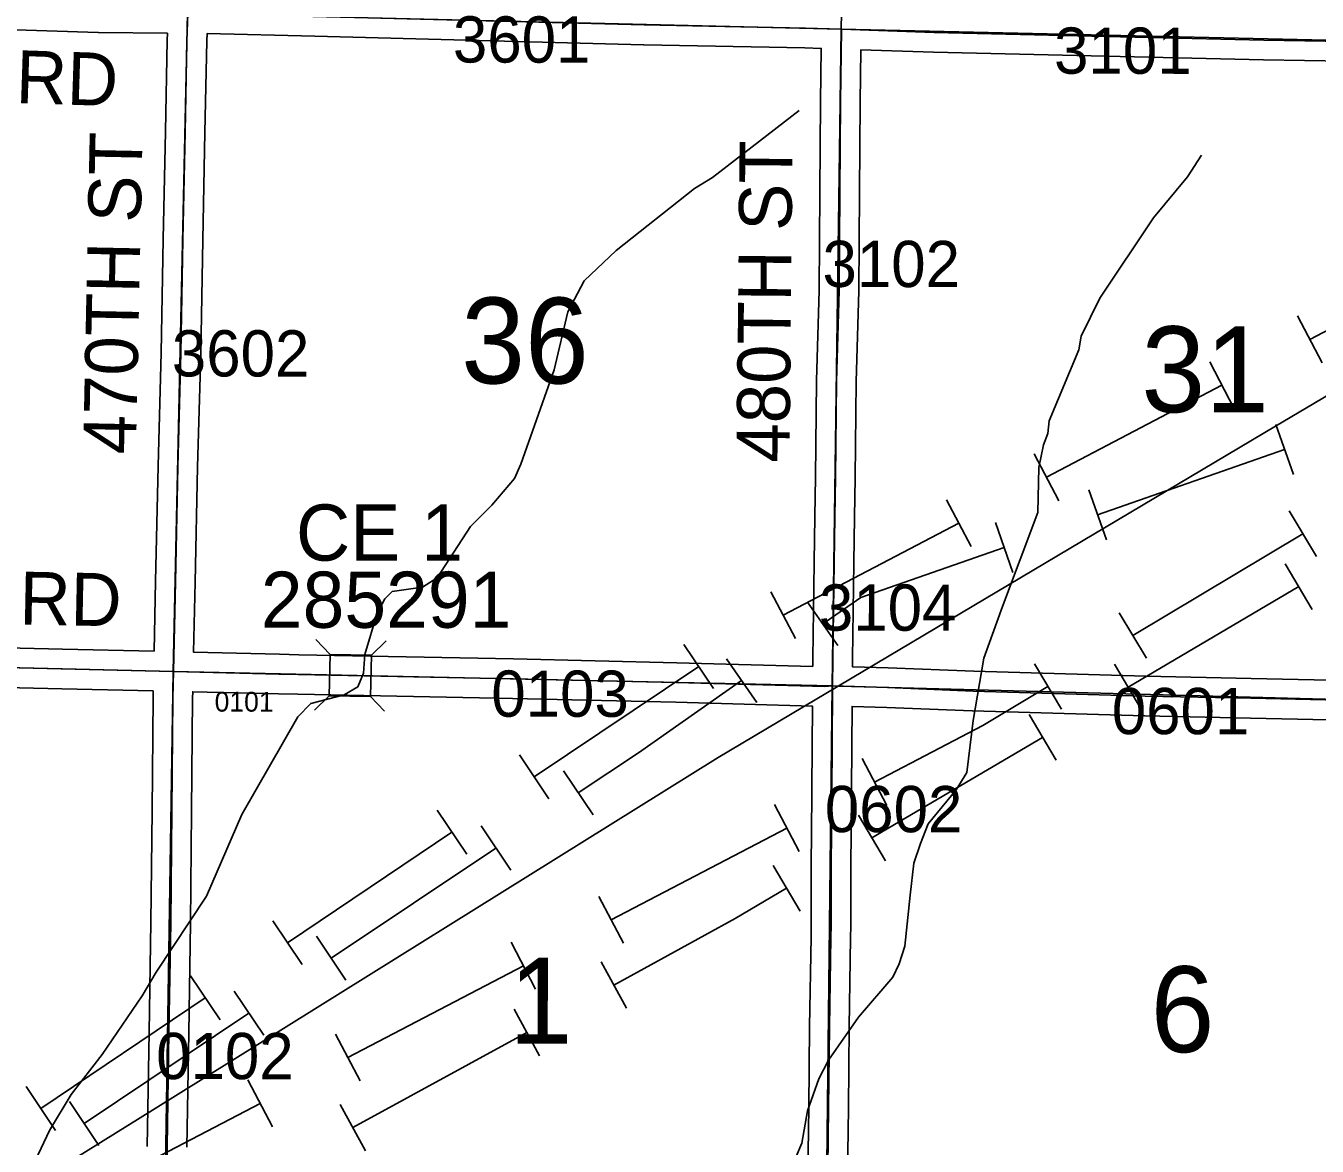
# Model space of a CAD drawing. Extents: x -132.8 to -73.3, y -60 to -26.
# Drawn here: x -93.253 to -91.298, y -45.824 to -44.128 of the extents above; entities that cross this region are included whole.
import ezdxf

# ---------------------------------------------------------------- set-up
doc = ezdxf.new("R2010")
doc.units = 0
for name, color, linetype in [('tdCoHydroRiver', 7, 'Continuous'), ('tdCoPipe', 7, 'Continuous'), ('tdCoPipe1', 7, 'Continuous'), ('tdCoPipe2', 7, 'Continuous'), ('tdCoPipe3', 7, 'Continuous'), ('tdCoPipe4', 7, 'Continuous'), ('tdCoSecRdNmbr', 7, 'Continuous'), ('tdCoSecRdTxt', 7, 'Continuous'), ('tdCoSecRteBand', 7, 'Continuous'), ('tdCoSecRteCL', 7, 'Continuous'), ('tdCoSectLine', 7, 'Continuous'), ('tdCoSectNmbr', 7, 'Continuous'), ('tdCoStrucSec', 7, 'Continuous'), ('tdCoStrucSecCoName', 7, 'Continuous'), ('tdCoStrucSecFHWANum', 7, 'Continuous'), ('tdCoSurfEarth', 7, 'Continuous'), ('tdCoSurfGravel', 7, 'Continuous'), ('tdCoTwpBndryShd', 7, 'Continuous')]:
    doc.layers.add(name, color=color, linetype=linetype)

msp = doc.modelspace()

# ---------------------------------------------------------------- linework, layer by layer
at = {"layer": 'tdCoHydroRiver'}
for points in [[(-92.0819, -44.2564), (-92.2134, -44.3577), (-92.2406, -44.3745), (-92.3593, -44.4682), (-92.4076, -44.5145), (-92.4323, -44.5613), (-92.453, -44.6492), (-92.5033, -44.7917), (-92.5133, -44.8136), (-92.5472, -44.8539), (-92.5795, -44.8864), (-92.63, -44.9642), (-92.6524, -44.9779), (-92.6983, -44.9848), (-92.7096, -44.9956), (-92.7211, -45.0175), (-92.7397, -45.0802), (-92.7419, -45.1085), (-92.7502, -45.1289), (-92.771, -45.1411), (-92.8217, -45.1542), (-92.8411, -45.1743), (-92.9262, -45.3224), (-92.9793, -45.4459), (-93.0559, -45.561), (-93.0771, -45.5968), (-93.1374, -45.6855), (-93.1844, -45.746), (-93.2171, -45.8005), (-93.2385, -45.8458)], [(-91.4726, -44.3243), (-91.4938, -44.357), (-91.5456, -44.419), (-91.627, -44.5403), (-91.6551, -44.5981), (-91.6586, -44.6186), (-91.7035, -44.7265), (-91.7055, -44.7453), (-91.7121, -44.7626), (-91.7192, -44.7971), (-91.7206, -44.8649), (-91.774, -45.0073), (-91.8025, -45.0856), (-91.8186, -45.1799), (-91.8282, -45.2586), (-91.8445, -45.2851), (-91.8866, -45.3362), (-91.8983, -45.366), (-91.9083, -45.3957), (-91.9141, -45.4445), (-91.922, -45.5216), (-91.9304, -45.5483), (-91.9403, -45.5686), (-91.9921, -45.629), (-92.0376, -45.6943), (-92.0524, -45.7224), (-92.0692, -45.7709), (-92.0781, -45.8196), (-92.0864, -45.84)]]:
    msp.add_lwpolyline(points, dxfattribs=at)
at = {"layer": 'tdCoPipe'}
msp.add_lwpolyline([(-106.6671, -54.5571), (-105.9708, -54.1237), (-105.1671, -53.5295), (-104.7705, -53.2433), (-104.207, -53.0398), (-103.8541, -52.8361), (-102.6036, -52.052), (-101.9951, -51.5911), (-101.0346, -50.8708), (-100.5591, -50.5484), (-99.9189, -50.1059), (-99.1723, -49.6596), (-98.159, -49.0099), (-97.0524, -48.2985), (-96.1735, -47.7494), (-95.252, -47.1714), (-94.4582, -46.6704), (-93.6194, -46.1166), (-93.0613, -45.7699), (-92.2048, -45.2362), (-91.3609, -44.7342), (-90.4726, -44.2091)], dxfattribs=at)
at = {"layer": 'tdCoPipe1'}
for p, q in [((-91.3275, -44.5674), (-91.2903, -44.6384)), ((-91.4604, -44.637), (-91.4232, -44.708)), ((-91.7261, -44.7761), (-91.6889, -44.8472)), ((-91.859, -44.8457), (-91.8218, -44.9167)), ((-92.1248, -44.9849), (-92.0876, -45.0559)), ((-92.2566, -45.0648), (-92.2119, -45.1313)), ((-92.5056, -45.2321), (-92.4609, -45.2986)), ((-92.6301, -45.3157), (-92.5854, -45.3823)), ((-92.8791, -45.483), (-92.8344, -45.5496)), ((-93.0037, -45.5667), (-92.959, -45.6332)), ((-93.2527, -45.734), (-93.208, -45.8005))]:
    msp.add_line(p, q, dxfattribs=at)
for points in [[(-91.0431, -44.4637), (-91.3089, -44.6029)], [(-91.4418, -44.6725), (-91.7075, -44.8116)], [(-91.8404, -44.8812), (-92.1062, -45.0204)], [(-92.2342, -45.0981), (-92.4833, -45.2654)], [(-92.6078, -45.349), (-92.8568, -45.5163)], [(-92.9813, -45.6), (-93.2303, -45.7673)]]:
    msp.add_lwpolyline(points, dxfattribs=at)
at = {"layer": 'tdCoPipe2'}
for p, q in [((-91.3601, -44.7319), (-91.3337, -44.8075)), ((-91.6433, -44.8307), (-91.6169, -44.9064)), ((-91.785, -44.8801), (-91.7585, -44.9558)), ((-92.0692, -45.0009), (-92.0233, -45.0666)), ((-92.1922, -45.0868), (-92.1463, -45.1525)), ((-92.4388, -45.2562), (-92.3942, -45.3229)), ((-92.5635, -45.3396), (-92.5189, -45.4063)), ((-92.8128, -45.5064), (-92.7683, -45.5731)), ((-92.9375, -45.5898), (-92.8929, -45.6565)), ((-93.1869, -45.7566), (-93.1423, -45.8233))]:
    msp.add_line(p, q, dxfattribs=at)
for points in [[(-91.3469, -44.7697), (-91.6301, -44.8685)], [(-91.7717, -44.9179), (-91.9889, -44.9937), (-92.0463, -45.0338)], [(-92.1693, -45.1196), (-92.3256, -45.2287), (-92.4165, -45.2896)], [(-92.5412, -45.373), (-92.7905, -45.5398)], [(-92.9152, -45.6232), (-93.1646, -45.79)]]:
    msp.add_lwpolyline(points, dxfattribs=at)
at = {"layer": 'tdCoPipe3'}
for p, q in [((-91.3399, -44.8627), (-91.2987, -44.9315)), ((-91.5973, -45.0169), (-91.5561, -45.0857)), ((-91.7259, -45.094), (-91.6848, -45.1627)), ((-91.9865, -45.2376), (-91.9494, -45.3087)), ((-92.1195, -45.3072), (-92.0823, -45.3782)), ((-92.3853, -45.4462), (-92.3481, -45.5172)), ((-92.5182, -45.5157), (-92.4811, -45.5867)), ((-92.7841, -45.6547), (-92.7469, -45.7257)), ((-92.917, -45.7242), (-92.8798, -45.7952))]:
    msp.add_line(p, q, dxfattribs=at)
for points in [[(-91.3193, -44.8971), (-91.5767, -45.0513)], [(-91.7053, -45.1284), (-91.8038, -45.1873), (-91.968, -45.2732)], [(-92.1009, -45.3427), (-92.3667, -45.4817)], [(-92.4996, -45.5512), (-92.7655, -45.6902)], [(-92.8984, -45.7597), (-93.1643, -45.8987)]]:
    msp.add_lwpolyline(points, dxfattribs=at)
at = {"layer": 'tdCoPipe4'}
for p, q in [((-91.346, -44.9427), (-91.3053, -45.0117)), ((-91.6045, -45.0949), (-91.5638, -45.164)), ((-91.7337, -45.171), (-91.693, -45.2401)), ((-91.9922, -45.3233), (-91.9515, -45.3924)), ((-92.1214, -45.3994), (-92.0808, -45.4685)), ((-92.3821, -45.5452), (-92.3437, -45.6156)), ((-92.5137, -45.6172), (-92.4753, -45.6875)), ((-92.777, -45.7611), (-92.7385, -45.8315))]:
    msp.add_line(p, q, dxfattribs=at)
for points in [[(-91.3256, -44.9772), (-91.5841, -45.1295)], [(-91.7134, -45.2056), (-91.9719, -45.3578)], [(-92.1011, -45.434), (-92.1788, -45.4797), (-92.3629, -45.5804)], [(-92.4945, -45.6524), (-92.7577, -45.7963)]]:
    msp.add_lwpolyline(points, dxfattribs=at)
at = {"layer": 'tdCoSecRteBand'}
for points in [[(-93.0589, -45.0751), (-93.0566, -44.9691), (-93.0529, -44.7948), (-93.0529, -44.7947), (-93.0529, -44.7946), (-93.0482, -44.6231), (-93.0452, -44.4511), (-93.0452, -44.4511), (-93.0452, -44.451), (-93.0418, -44.2883), (-93.0391, -44.1502), (-93.0391, -44.15), (-93.039, -44.1498), (-93.0387, -44.1395), (-93.143, -44.1385), (-93.1434, -44.1385), (-93.1437, -44.1385), (-93.315, -44.1328), (-93.7, -44.124)], [(-92.0614, -45.0982), (-92.0614, -45.0973), (-92.0613, -45.0862), (-92.0613, -45.0861), (-92.0613, -45.0861), (-92.0593, -44.9406), (-92.0593, -44.9405), (-92.0593, -44.9404), (-92.0581, -44.8709), (-92.0571, -44.8116), (-92.0556, -44.6659), (-92.0556, -44.6657), (-92.0556, -44.6654), (-92.0517, -44.5288), (-92.0507, -44.3795), (-92.0507, -44.3795), (-92.0507, -44.3795), (-92.0497, -44.2431), (-92.0497, -44.243), (-92.0497, -44.2429), (-92.0486, -44.1625), (-92.0733, -44.1617), (-92.3175, -44.1568), (-92.3176, -44.1568), (-92.3176, -44.1568), (-92.8155, -44.1439), (-92.9787, -44.1401), (-92.9791, -44.1516), (-92.9818, -44.2895), (-92.9818, -44.2895), (-92.9818, -44.2895), (-92.9852, -44.4522), (-92.9882, -44.6243), (-92.9882, -44.6244), (-92.9882, -44.6246), (-92.9929, -44.7961), (-92.9966, -44.9704), (-92.9966, -44.9704), (-92.9966, -44.9704), (-92.999, -45.0765), (-92.8691, -45.0796), (-92.8399, -45.0803), (-92.5147, -45.0867), (-92.5146, -45.0867), (-92.5146, -45.0867), (-92.2675, -45.0924), (-92.2674, -45.0924), (-92.2673, -45.0924), (-92.0614, -45.0982)], [(-91.0686, -44.1848), (-91.3788, -44.1797), (-91.3789, -44.1797), (-91.379, -44.1797), (-91.8784, -44.1681), (-91.8785, -44.1681), (-91.8786, -44.1681), (-91.9886, -44.1645), (-91.9897, -44.2436), (-91.9907, -44.3799), (-91.9917, -44.5296), (-91.9917, -44.5299), (-91.9917, -44.5302), (-91.9956, -44.6668), (-91.9971, -44.8123), (-91.9971, -44.8124), (-91.9971, -44.8125), (-91.9981, -44.872), (-91.9993, -44.9414), (-92.0013, -45.0868), (-92.0014, -45.0985), (-91.9474, -45.1002), (-91.9473, -45.1002), (-91.9472, -45.1002), (-91.8176, -45.1053), (-91.5573, -45.1129), (-91.3974, -45.1164), (-91.0882, -45.123)], [(-93.6677, -45.0608), (-93.1974, -45.0719), (-93.0589, -45.0751)], [(-93.0691, -45.8247), (-93.0664, -45.6517), (-93.0664, -45.6516), (-93.0664, -45.6516), (-93.0637, -45.486), (-93.062, -45.3165), (-93.0605, -45.1453), (-93.0605, -45.1451), (-93.0605, -45.1449), (-93.0603, -45.1351), (-93.0603, -45.1351), (-93.0603, -45.1351), (-93.1988, -45.1319), (-93.1988, -45.1319), (-93.1988, -45.1319), (-93.6691, -45.1208)], [(-92.0692, -45.9015), (-92.0675, -45.766), (-92.0662, -45.6432), (-92.0662, -45.6432), (-92.0662, -45.6431), (-92.0641, -45.508), (-92.0638, -45.4899), (-92.0638, -45.3952), (-92.0638, -45.395), (-92.0638, -45.3949), (-92.0633, -45.3528), (-92.0623, -45.2182), (-92.0623, -45.2182), (-92.0623, -45.2182), (-92.0619, -45.1582), (-92.2689, -45.1523), (-92.5159, -45.1467), (-92.8411, -45.1403), (-92.8412, -45.1403), (-92.8412, -45.1403), (-92.8705, -45.1396), (-93.0003, -45.1365), (-93.0005, -45.1461), (-93.002, -45.317), (-93.002, -45.317), (-93.002, -45.317), (-93.0037, -45.4867), (-93.0037, -45.4868), (-93.0037, -45.4869), (-93.0064, -45.6526), (-93.0092, -45.8257)], [(-91.0911, -45.183), (-91.3987, -45.1763), (-91.3987, -45.1763), (-91.3987, -45.1763), (-91.5587, -45.1729), (-91.5588, -45.1729), (-91.5589, -45.1729), (-91.8195, -45.1653), (-91.8197, -45.1653), (-91.8199, -45.1653), (-91.9494, -45.1601), (-92.0019, -45.1585), (-92.0023, -45.2186), (-92.0033, -45.3533), (-92.0033, -45.3533), (-92.0033, -45.3534), (-92.0038, -45.3954), (-92.0038, -45.4902), (-92.0038, -45.4904), (-92.0038, -45.4906), (-92.0041, -45.5089), (-92.0062, -45.6439), (-92.0075, -45.7667), (-92.0075, -45.7667), (-92.0075, -45.7667), (-92.0092, -45.9024)]]:
    msp.add_lwpolyline(points, dxfattribs=at)
at = {"layer": 'tdCoSecRteCL'}
for points in [[(-93.0296, -45.1058), (-93.0266, -44.9698), (-93.0229, -44.7954), (-93.0182, -44.6238), (-93.0152, -44.4516), (-93.0118, -44.2889), (-93.0091, -44.1508), (-93.0077, -44.1098)], [(-93.0077, -44.1098), (-92.9817, -44.11), (-92.8148, -44.1139), (-92.3169, -44.1268), (-92.0725, -44.1317), (-92.0182, -44.1335)], [(-92.0316, -45.1275), (-92.0313, -45.0865), (-92.0293, -44.941), (-92.0281, -44.8715), (-92.0271, -44.812), (-92.0256, -44.6662), (-92.0217, -44.5294), (-92.0207, -44.3797), (-92.0197, -44.2433), (-92.0182, -44.1335)], [(-92.0182, -44.1335), (-91.8777, -44.1381), (-91.3783, -44.1497), (-91.038, -44.1554)], [(-95.0288, -45.0598), (-94.9682, -45.0609), (-94.5251, -45.0703), (-94.1436, -45.0792), (-93.6684, -45.0908), (-93.1981, -45.1019), (-93.0296, -45.1058)], [(-93.0657, -47.0797), (-93.0637, -46.9775), (-93.0602, -46.8295), (-93.0573, -46.687), (-93.0546, -46.539), (-93.0541, -46.5168), (-93.0502, -46.3466), (-93.0458, -46.1725), (-93.0446, -46.0849), (-93.0426, -45.9959), (-93.0391, -45.8252), (-93.0364, -45.6521), (-93.0337, -45.4864), (-93.032, -45.3167), (-93.0305, -45.1456), (-93.0296, -45.1058)], [(-93.0296, -45.1058), (-92.8698, -45.1096), (-92.8405, -45.1103), (-92.5152, -45.1167), (-92.2681, -45.1223), (-92.0432, -45.1287), (-92.0316, -45.1275)], [(-92.0626, -47.1218), (-92.0621, -47.1072), (-92.0614, -47.0223), (-92.0597, -46.9501), (-92.0577, -46.8805), (-92.0567, -46.7471), (-92.0538, -46.5913), (-92.0515, -46.5183), (-92.0488, -46.4423), (-92.0466, -46.3025), (-92.043, -46.1229), (-92.0417, -46.0776), (-92.0417, -46.0384), (-92.0412, -46.0093), (-92.0392, -45.902), (-92.0375, -45.7664), (-92.0362, -45.6435), (-92.0341, -45.5084), (-92.0338, -45.4902), (-92.0338, -45.3952), (-92.0333, -45.353), (-92.0323, -45.2184), (-92.0316, -45.1275)], [(-92.0316, -45.1275), (-91.9483, -45.1302), (-91.8187, -45.1353), (-91.5581, -45.1429), (-91.398, -45.1463), (-91.0588, -45.1536)]]:
    msp.add_lwpolyline(points, dxfattribs=at)
at = {"layer": 'tdCoSectLine'}
for points in [[(-92.0186, -44.1335), (-91.9983, -43.1303)], [(-93.03, -45.1058), (-93.0081, -44.1098)], [(-93.0081, -44.1098), (-92.0186, -44.1335)], [(-92.0186, -44.1335), (-92.032, -45.1275)], [(-92.0186, -44.1335), (-91.0384, -44.1554)], [(-94.0268, -45.082), (-93.03, -45.1058)], [(-93.045, -46.0849), (-93.03, -45.1058)], [(-93.03, -45.1058), (-92.032, -45.1275)], [(-92.0433, -46.1229), (-92.032, -45.1275)], [(-92.032, -45.1275), (-92.0217, -45.1278), (-91.0592, -45.1536)]]:
    msp.add_lwpolyline(points, dxfattribs=at)
at = {"layer": 'tdCoStrucSec'}
for points in [[(-92.814, -45.0574), (-92.7923, -45.0799), (-92.7298, -45.0812)], [(-92.7072, -45.0595), (-92.7298, -45.0812), (-92.731, -45.1437)], [(-92.8161, -45.1642), (-92.7936, -45.1425), (-92.7923, -45.0799)], [(-92.7098, -45.1658), (-92.731, -45.1437), (-92.7936, -45.1425)]]:
    msp.add_lwpolyline(points, dxfattribs=at)
at = {"layer": 'tdCoSurfEarth'}
for points in [[(-92.0316, -45.1275), (-92.0313, -45.0865), (-92.0293, -44.941), (-92.0281, -44.8715)], [(-92.8698, -45.1096), (-92.8405, -45.1103), (-92.5152, -45.1167), (-92.2681, -45.1223), (-92.0432, -45.1287), (-92.0316, -45.1275)], [(-92.0341, -45.5084), (-92.0338, -45.4902), (-92.0338, -45.3952), (-92.0333, -45.353), (-92.0323, -45.2184), (-92.0316, -45.1275)], [(-92.0316, -45.1275), (-91.9483, -45.1302), (-91.8187, -45.1353), (-91.5581, -45.1429), (-91.398, -45.1463), (-91.0588, -45.1536)]]:
    msp.add_lwpolyline(points, dxfattribs=at)
at = {"layer": 'tdCoSurfGravel'}
for points in [[(-97.5057, -44.0015), (-97.0626, -44.0111), (-97.0096, -44.0125), (-96.5883, -44.0239), (-96.1173, -44.0375), (-96.0045, -44.0402), (-95.6401, -44.0488), (-95.1558, -44.0609), (-95.0063, -44.064), (-94.6986, -44.0703), (-94.1817, -44.0816), (-94.0044, -44.0862), (-93.6993, -44.094), (-93.3141, -44.1028), (-93.1428, -44.1085), (-93.0077, -44.1098), (-92.9817, -44.11), (-92.8148, -44.1139), (-92.3169, -44.1268), (-92.0725, -44.1317), (-92.0182, -44.1335)], [(-93.0446, -46.0849), (-93.0426, -45.9959), (-93.0391, -45.8252), (-93.0364, -45.6521), (-93.0337, -45.4864), (-93.032, -45.3167), (-93.0305, -45.1456), (-93.0296, -45.1058), (-93.0266, -44.9698), (-93.0229, -44.7954), (-93.0182, -44.6238), (-93.0152, -44.4516), (-93.0118, -44.2889), (-93.0091, -44.1508), (-93.0077, -44.1098)], [(-92.0281, -44.8715), (-92.0271, -44.812), (-92.0256, -44.6662), (-92.0217, -44.5294), (-92.0207, -44.3797), (-92.0197, -44.2433), (-92.0182, -44.1335)], [(-92.0182, -44.1335), (-91.8777, -44.1381), (-91.3783, -44.1497), (-91.038, -44.1554), (-90.888, -44.1578), (-90.5243, -44.1625), (-90.0787, -44.1758), (-90.0429, -44.1767), (-89.5894, -44.1877), (-89.112, -44.1948), (-89.0412, -44.1964)], [(-95.9073, -45.0402), (-95.6365, -45.0474), (-95.3934, -45.053), (-95.0288, -45.0598), (-94.9682, -45.0609), (-94.5251, -45.0703), (-94.1436, -45.0792), (-93.6684, -45.0908), (-93.1981, -45.1019), (-93.0296, -45.1058), (-92.8698, -45.1096)], [(-92.043, -46.1229), (-92.0417, -46.0776), (-92.0417, -46.0384), (-92.0412, -46.0093), (-92.0392, -45.902), (-92.0375, -45.7664), (-92.0362, -45.6435), (-92.0341, -45.5084)]]:
    msp.add_lwpolyline(points, dxfattribs=at)
at = {"layer": 'tdCoTwpBndryShd'}
for points in [[(-92.2743, -57.032), (-92.2518, -56.028), (-92.2293, -55.0237), (-92.2075, -54.0216), (-92.1836, -53.016), (-92.1629, -52.0126), (-92.1478, -51.118), (-92.1252, -50.1181), (-92.1033, -49.1189), (-92.0821, -48.1192), (-92.0629, -47.1218), (-92.0433, -46.1229), (-92.032, -45.1275), (-92.0186, -44.1335), (-91.9983, -43.1303), (-91.9777, -42.1358), (-91.9531, -41.1396), (-91.9307, -40.1419), (-91.9134, -39.1669), (-91.8874, -38.1687)], [(-106.8809, -44.7609), (-105.884, -44.7875), (-104.8892, -44.8158), (-104.0185, -44.8434), (-103.9955, -44.8438), (-103.898, -44.8474), (-102.9525, -44.8721), (-101.9555, -44.8974), (-100.961, -44.9203), (-99.9697, -44.9464), (-98.9637, -44.9721), (-97.9689, -44.9943), (-97.0287, -45.0138), (-96.0268, -45.0376), (-95.0292, -45.0598), (-94.0268, -45.082), (-93.03, -45.1058), (-92.032, -45.1275), (-92.0217, -45.1278), (-91.0592, -45.1536)]]:
    msp.add_lwpolyline(points, dxfattribs=at)

# ---------------------------------------------------------------- texts
at = {"layer": 'tdCoSecRdNmbr'}
for s, height, rotation, p in [('3601', 0.07, 359.9302, (-92.6064, -44.1838)), ('3101', 0.07, 359.9309, (-91.6961, -44.2007)), ('3102', 0.07, 359.9306, (-92.0468, -44.5236)), ('3602', 0.07, 359.9299, (-93.032, -44.659)), ('3104', 0.07, 359.9306, (-92.0522, -45.0439)), ('0103', 0.07, 359.9302, (-92.5483, -45.1742)), ('0601', 0.07, 359.9309, (-91.6087, -45.2005)), ('0101', 0.03, 359.9298, (-92.9672, -45.1665)), ('0602', 0.07, 359.9306, (-92.0432, -45.3489)), ('0102', 0.07, 359.9299, (-93.0558, -45.7228))]:
    msp.add_text(s, height=height, rotation=rotation, dxfattribs=at).set_placement(p)
at = {"layer": 'tdCoSecRdTxt'}
for s, rotation, p in [('JUNIPER RD', 358.1622, (-93.7562, -44.2294)), ('470TH ST', 88.809, (-93.0864, -44.7775)), ('480TH ST', 89.4459, (-92.0969, -44.7897)), ('IDLEWOOD RD', 358.8451, (-93.8754, -45.0221))]:
    msp.add_text(s, height=0.08, rotation=rotation, dxfattribs=at).set_placement(p)
at = {"layer": 'tdCoSectNmbr'}
for s, rotation, p in [('36', 359.9301, (-92.594, -44.6696)), ('31', 359.9309, (-91.564, -44.7132)), ('1', 359.9301, (-92.5218, -45.669)), ('6', 359.9309, (-91.55, -45.682))]:
    msp.add_text(s, height=0.13, rotation=rotation, dxfattribs=at).set_placement(p)
at = {"layer": 'tdCoStrucSecCoName'}
msp.add_text('CE 1', height=0.085, dxfattribs=at).set_placement((-92.844, -44.9379))
at = {"layer": 'tdCoStrucSecFHWANum'}
msp.add_text('285291', height=0.085, dxfattribs=at).set_placement((-92.8972, -45.0396))

doc.saveas('drawing.dxf')
